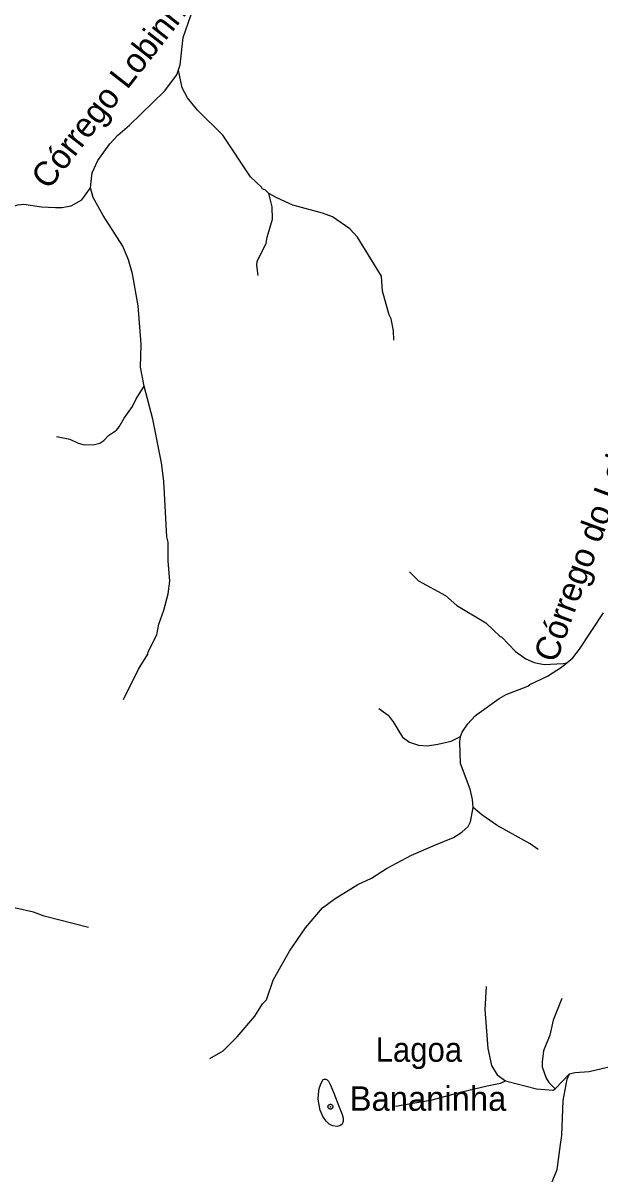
# Model space of a CAD drawing. Extents: x 393 to 446.6, y 8175.5 to 8231.
# Drawn here: x 400.42 to 404.19, y 8189.65 to 8197.16 of the extents above; entities that cross this region are included whole.
import ezdxf
from ezdxf.enums import TextEntityAlignment as Align

# ---------------------------------------------------------------- set-up
doc = ezdxf.new("R2010")
doc.units = 0
doc.header["$LTSCALE"] = 0.064
doc.header["$PDMODE"] = 32
doc.header["$PDSIZE"] = 0.032
doc.linetypes.add('LONG_DASHED', pattern=[7.5, 6, -1.5])
for name, color, linetype, lineweight in [('3', 7, 'LONG_DASHED', 25), ('7', 7, 'Continuous', 25), ('9', 7, 'LONG_DASHED', 25)]:
    doc.layers.add(name, color=color, linetype=linetype, lineweight=lineweight)
doc.layers.add('61', color=7, linetype='Continuous')

msp = doc.modelspace()

# ---------------------------------------------------------------- linework, layer by layer
at = {"layer": '3'}
msp.add_lwpolyline([(402.3472, 8190.1683), (402.3514, 8190.2088), (402.3597, 8190.2317), (402.369, 8190.2504), (402.3784, 8190.266), (402.3846, 8190.2692), (402.395, 8190.2681), (402.4044, 8190.264), (402.4127, 8190.2556), (402.4262, 8190.2307), (402.447, 8190.1777), (402.4834, 8190.082), (402.5021, 8190.0383), (402.5094, 8190.0134), (402.5094, 8189.9926), (402.5011, 8189.9759), (402.4865, 8189.9634), (402.4689, 8189.9603), (402.4418, 8189.9634), (402.4304, 8189.9686), (402.4169, 8189.9749), (402.3981, 8189.9957), (402.3753, 8190.0258), (402.3597, 8190.0622), (402.3591, 8190.0647), (402.3514, 8190.0986), (402.3441, 8190.1402)], close=True, dxfattribs=at)
msp.add_point((402.4252, 8190.089), dxfattribs=at)
at = {"layer": '7'}
for points in [[(401.433, 8196.8595), (401.4433, 8196.8913), (401.4627, 8197.0705), (401.5144, 8197.2126), (401.5499, 8197.2901), (401.5644, 8197.3418), (401.562, 8197.4232)], [(400.8586, 8196.0878), (400.8684, 8196.1856), (400.9056, 8196.2664), (400.9847, 8196.3745), (401.0364, 8196.4326), (401.1123, 8196.4972), (401.3416, 8196.7185), (401.4223, 8196.8267), (401.433, 8196.8595)], [(402.0229, 8196.051), (402.0019, 8196.0731), (401.9794, 8196.0807), (401.9762, 8196.0903), (401.9035, 8196.1598), (401.7227, 8196.4311), (401.5579, 8196.5958), (401.4918, 8196.6765), (401.4578, 8196.7411), (401.4337, 8196.8559), (401.433, 8196.8595)], [(400.2193, 8195.896), (400.3469, 8195.9644), (400.384, 8195.9773), (400.4228, 8195.9821), (400.5391, 8195.9644), (400.6295, 8195.9595), (400.6715, 8195.9595), (400.7328, 8195.9708), (400.8006, 8196.0096), (400.8586, 8196.0878)], [(401.2086, 8194.794), (401.1849, 8194.9164), (401.1882, 8195.0682), (401.1704, 8195.3169), (401.1333, 8195.5268), (401.1058, 8195.6172), (401.0687, 8195.7077), (400.9411, 8195.9079), (400.8765, 8196.0241), (400.8586, 8196.0878)], [(401.9524, 8195.5153), (401.9441, 8195.5842), (401.9473, 8195.6072), (402.0063, 8195.7264), (402.0117, 8195.7657), (402.0473, 8195.8832), (402.0457, 8195.9647), (402.0229, 8196.051)], [(402.8391, 8195.0928), (402.8369, 8195.1554), (402.8223, 8195.2329), (402.8094, 8195.2587), (402.7642, 8195.4138), (402.7577, 8195.5106), (402.6011, 8195.7658), (402.5511, 8195.8207), (402.438, 8195.8982), (402.3735, 8195.9224), (402.1797, 8195.974), (402.0747, 8196.0225), (402.0229, 8196.051)], [(400.6372, 8194.4638), (400.7231, 8194.4465), (400.778, 8194.4206), (400.8168, 8194.4093), (400.8846, 8194.4126), (400.9185, 8194.4222), (400.946, 8194.4384), (400.9766, 8194.4707), (401.0283, 8194.5062), (401.0461, 8194.5272), (401.0784, 8194.5837), (401.1333, 8194.6596), (401.1559, 8194.7097), (401.2086, 8194.794)], [(401.0747, 8192.747), (401.172, 8192.9464), (401.2318, 8193.0432), (401.235, 8193.0594), (401.2915, 8193.1692), (401.3044, 8193.2402), (401.3367, 8193.3307), (401.3658, 8193.4372), (401.3755, 8193.5212), (401.3658, 8193.6536), (401.3658, 8193.7747), (401.3577, 8193.8087), (401.3367, 8194.1736), (401.3222, 8194.2931), (401.2657, 8194.5773), (401.2086, 8194.794)], [(402.9409, 8193.5803), (403, 8193.5228), (403.1776, 8193.4259), (403.2503, 8193.3613), (403.4408, 8193.2483), (403.5329, 8193.1595), (403.5426, 8193.1562), (403.633, 8193.061), (403.7024, 8193.0125), (403.7557, 8192.9899), (403.8203, 8192.977), (403.9462, 8192.9835), (403.9685, 8192.9872)], [(403.9685, 8192.9872), (404.0083, 8193.0203), (404.0528, 8193.0771), (404.2094, 8193.3145)], [(403.2748, 8192.5059), (403.2865, 8192.5339), (403.3229, 8192.5879), (403.3681, 8192.6395), (403.3822, 8192.6497), (403.5264, 8192.7541), (403.5732, 8192.78), (403.7137, 8192.8349), (403.7266, 8192.8462), (403.8429, 8192.8995), (403.9349, 8192.9592), (403.9685, 8192.9872)], [(402.7417, 8192.6895), (402.803, 8192.6443), (402.8352, 8192.6024), (402.8966, 8192.5007), (402.9419, 8192.4699), (403, 8192.449), (403.0581, 8192.4441), (403.126, 8192.4554), (403.2132, 8192.4748), (403.2748, 8192.5059)], [(403.3578, 8192.0415), (403.3531, 8192.095), (403.3374, 8192.1616), (403.2745, 8192.3295), (403.2713, 8192.4716), (403.2748, 8192.5059)], [(401.6382, 8190.4027), (401.7243, 8190.4547), (401.8163, 8190.5451), (401.931, 8190.6792), (401.981, 8190.7599), (402.0069, 8190.7873), (402.0521, 8190.9149), (402.0731, 8190.9537), (402.1586, 8191.1055), (402.262, 8191.2573), (402.3734, 8191.3865), (402.4558, 8191.4478), (402.6044, 8191.5398), (402.6932, 8191.5802), (402.7917, 8191.6432), (402.9548, 8191.732), (403.1114, 8191.7982), (403.2293, 8191.8466), (403.2826, 8191.8822), (403.3246, 8191.9193), (403.3391, 8191.9484), (403.3578, 8192.0415)], [(403.7821, 8191.7678), (403.7299, 8191.8063), (403.5135, 8191.9241), (403.4134, 8191.9936), (403.3578, 8192.0415)]]:
    msp.add_lwpolyline(points, dxfattribs=at)
at = {"layer": '9'}
msp.add_line((403.894, 8190.2058), (403.9874, 8190.3026), dxfattribs=at)
for points in [[(400.8447, 8191.2597), (400.5552, 8191.3331), (400.4857, 8191.359), (400.3711, 8191.3848), (400.2791, 8191.4188), (400.1838, 8191.4332), (400.0934, 8191.4575), (399.9933, 8191.451), (399.8479, 8191.422), (399.7736, 8191.3945), (399.6816, 8191.3267), (399.5734, 8191.1862), (399.4943, 8191.1394), (399.4636, 8191.1297), (399.4175, 8191.1249)], [(403.4431, 8190.8745), (403.4328, 8190.7228), (403.4537, 8190.4693), (403.478, 8190.3578), (403.5151, 8190.2964), (403.5691, 8190.258)], [(403.9372, 8190.7949), (403.88, 8190.6533), (403.8574, 8190.5565), (403.8171, 8190.4531), (403.8074, 8190.3821), (403.809, 8190.3498), (403.8348, 8190.2755), (403.851, 8190.248), (403.894, 8190.2058)], [(403.9874, 8190.3026), (404.0224, 8190.312), (404.1158, 8190.3178), (404.3758, 8190.3804), (404.4, 8190.3885), (404.4032, 8190.3966), (404.5158, 8190.4182), (404.5179, 8190.4127), (404.5502, 8190.4208), (404.7327, 8190.4402), (404.8828, 8190.4821), (404.9167, 8190.4967), (404.9894, 8190.5419), (405.0395, 8190.5807), (405.0928, 8190.5936), (405.1676, 8190.6326), (405.1698, 8190.6337)], [(402.8499, 8190.0918), (403.0895, 8190.1338), (403.284, 8190.1852), (403.4488, 8190.2257), (403.5366, 8190.2432), (403.5691, 8190.258)], [(403.3957, 8189.1228), (403.4651, 8189.1516), (403.5652, 8189.2081), (403.6281, 8189.2517), (403.767, 8189.3663), (403.7993, 8189.4422), (403.838, 8189.5133), (403.9059, 8189.6796), (403.9285, 8189.8429), (403.9365, 8189.9009), (403.9462, 8190.1302), (403.9721, 8190.269), (403.9874, 8190.3026)], [(403.5691, 8190.258), (403.7702, 8190.206), (403.88, 8190.1979), (403.894, 8190.2058)]]:
    msp.add_lwpolyline(points, dxfattribs=at)

# ---------------------------------------------------------------- texts
at = {"layer": '61'}
for s, rotation, p in [('Córrego Lobinho', 51.955, (401.0754, 8196.6967)), ('Córrego do Lobo', 69.808, (404.1756, 8193.7341))]:
    msp.add_text(s, height=0.16, rotation=rotation, dxfattribs=at).set_placement(p, align=Align.CENTER)
at = {"layer": '61', "width": 0.95}
msp.add_text('   Lagoa', height=0.16, dxfattribs=at).set_placement((402.5509, 8190.3824))
at = {"layer": '61'}
msp.add_text('Bananinha', height=0.16, dxfattribs=at).set_placement((402.5509, 8190.0624))

doc.saveas('drawing.dxf')
